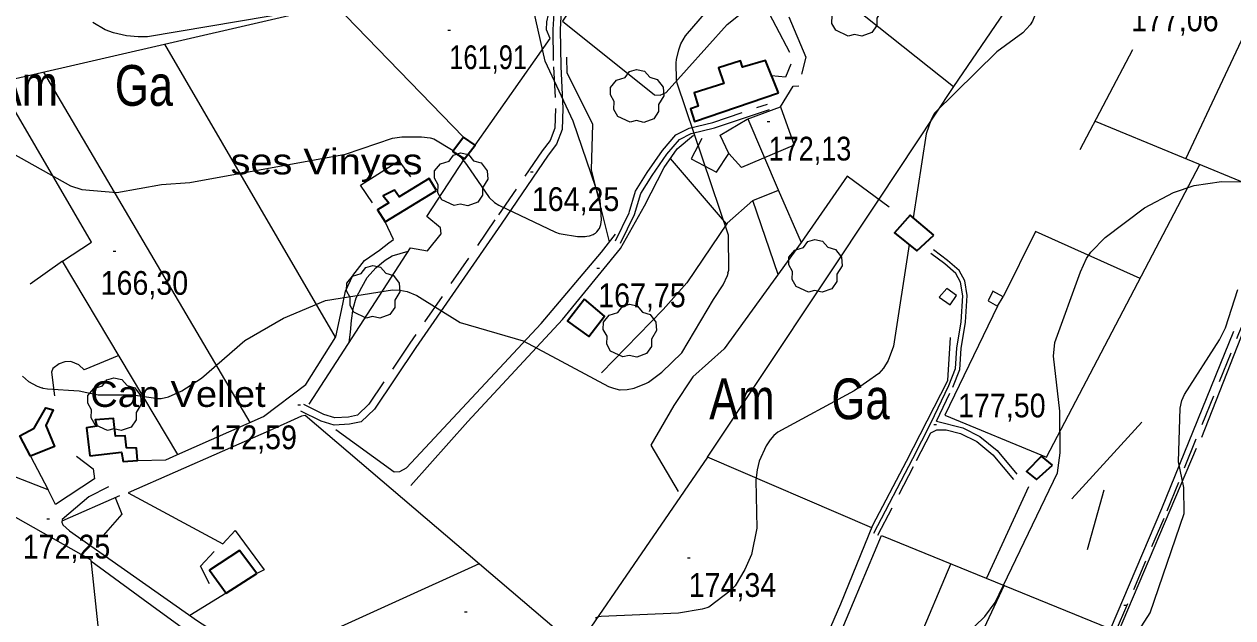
# Model space of a CAD drawing. Extents: x 480269 to 484877, y 4383588 to 4386804.
# Drawn here: x 481607.7 to 482052.3, y 4385074.9 to 4385293.4 of the extents above; entities that cross this region are included whole.
import ezdxf
from ezdxf.enums import TextEntityAlignment as Align

# ---------------------------------------------------------------- set-up
doc = ezdxf.new("R2010")
doc.units = 0
doc.header["$LTSCALE"] = 3.8
doc.linetypes.add('MEDIUM_DASHED', pattern=[4.5, 3, -1.5])
for name, color, linetype, lineweight in [('27', 7, 'Continuous', 25), ('29', 7, 'Continuous', 13), ('38', 7, 'Continuous', 25), ('47', 7, 'Continuous', 35), ('51', 7, 'Continuous', 13), ('7', 7, 'Continuous', 13), ('8', 7, 'Continuous', 25), ('9', 7, 'Continuous', 13)]:
    doc.layers.add(name, color=color, linetype=linetype, lineweight=lineweight)
doc.layers.add('31', color=7, linetype='Continuous')
doc.layers.add('5', color=7, linetype='Continuous')

msp = doc.modelspace()

# ---------------------------------------------------------------- linework, layer by layer
at = {"layer": '27'}
msp.add_spline([(482134.14, 4385639.56), (482145.42, 4385616.05), (482167.98, 4385611.34), (482199.94, 4385629.21), (482256.34, 4385654.6), (482299.58, 4385676.23), (482309.92, 4385675.29), (482324.96, 4385660.25), (482353.16, 4385626.39), (482366.32, 4385607.58), (482355.04, 4385597.24), (482347.52, 4385585.01), (482347.52, 4385561.5), (482356.92, 4385553.04), (482382.29, 4385553.98), (482400.15, 4385553.98), (482414.25, 4385537.05), (482418.01, 4385522), (482407.67, 4385512.6), (482383.23, 4385513.54), (482370.08, 4385507.9), (482358.8, 4385494.73), (482359.74, 4385477.8), (482342.82, 4385454.29), (482257.28, 4385376.24), (482191.48, 4385317.93), (482156.7, 4385290.66), (482136.02, 4385273.73), (482119.1, 4385272.79), (482113.46, 4385285.02), (482126.62, 4385312.29), (482143.54, 4385346.14), (482160.46, 4385378.12), (482156.7, 4385395.99), (482134.14, 4385407.27), (482113.46, 4385416.68), (482093.72, 4385412.91), (482087.14, 4385401.63), (482072.1, 4385398.81), (482050.48, 4385407.27), (482035.44, 4385408.21), (482021.34, 4385395.05), (482005.36, 4385398.81), (482011, 4385429.84), (482001.6, 4385476.86), (481971.52, 4385519.18), (481936.74, 4385563.38), (481930.16, 4385579.37), (481941.44, 4385597.24), (481940.5, 4385616.99), (481916.06, 4385648.96), (481908.54, 4385674.35), (481928.28, 4385695.98), (481936.74, 4385694.1), (481957.42, 4385664.01), (481967.76, 4385648.02), (481979.04, 4385640.5), (481992.2, 4385648.02), (482008.18, 4385667.77), (482022.28, 4385668.71), (482035.44, 4385653.66), (482062.7, 4385651.78), (482096.54, 4385655.54), (482120.04, 4385653.66), (482134.14, 4385639.56)], degree=3, dxfattribs=at)
at = {"layer": '29'}
for points in [[(481910.77, 4385289.06), (481906.23, 4385291.18), (481904.82, 4385293.72), (481904.92, 4385296.7), (481903.55, 4385299.11), (481903.59, 4385301.86), (481905.75, 4385304.46), (481908.94, 4385305.46), (481910.59, 4385307.65), (481913.16, 4385308.48), (481916.02, 4385307.83), (481917.97, 4385305.56), (481920.78, 4385304.74), (481922.91, 4385301.89), (481923.15, 4385298.76), (481921.27, 4385295.61), (481921.27, 4385292.93), (481919.45, 4385290.32), (481915.83, 4385288.98), (481913.06, 4385289.61)], [(481830.57, 4385257.36), (481826.03, 4385259.48), (481824.62, 4385262.02), (481824.72, 4385265), (481823.35, 4385267.41), (481823.39, 4385270.16), (481825.55, 4385272.76), (481828.74, 4385273.76), (481830.39, 4385275.95), (481832.96, 4385276.78), (481835.82, 4385276.13), (481837.77, 4385273.86), (481840.58, 4385273.04), (481842.71, 4385270.19), (481842.95, 4385267.06), (481841.07, 4385263.91), (481841.07, 4385261.23), (481839.25, 4385258.62), (481835.63, 4385257.28), (481832.86, 4385257.91)], [(481765.81, 4385226.65), (481761.27, 4385228.77), (481759.86, 4385231.31), (481759.96, 4385234.29), (481758.59, 4385236.7), (481758.63, 4385239.45), (481760.79, 4385242.05), (481763.98, 4385243.05), (481765.63, 4385245.24), (481768.2, 4385246.07), (481771.06, 4385245.42), (481773.01, 4385243.15), (481775.82, 4385242.33), (481777.95, 4385239.48), (481778.19, 4385236.35), (481776.31, 4385233.2), (481776.31, 4385230.52), (481774.49, 4385227.91), (481770.87, 4385226.57), (481768.1, 4385227.2)], [(481896.15, 4385194.79), (481891.61, 4385196.91), (481890.2, 4385199.45), (481890.3, 4385202.43), (481888.93, 4385204.84), (481888.97, 4385207.59), (481891.13, 4385210.19), (481894.32, 4385211.19), (481895.97, 4385213.38), (481898.54, 4385214.21), (481901.4, 4385213.56), (481903.35, 4385211.29), (481906.16, 4385210.47), (481908.29, 4385207.62), (481908.53, 4385204.49), (481906.65, 4385201.34), (481906.65, 4385198.66), (481904.83, 4385196.05), (481901.21, 4385194.71), (481898.44, 4385195.34)], [(481733.48, 4385185.22), (481728.94, 4385187.34), (481727.53, 4385189.88), (481727.63, 4385192.86), (481726.26, 4385195.27), (481726.3, 4385198.02), (481728.46, 4385200.62), (481731.65, 4385201.62), (481733.3, 4385203.81), (481735.87, 4385204.64), (481738.73, 4385203.99), (481740.68, 4385201.72), (481743.49, 4385200.9), (481745.62, 4385198.05), (481745.86, 4385194.92), (481743.98, 4385191.77), (481743.98, 4385189.09), (481742.16, 4385186.48), (481738.54, 4385185.14), (481735.77, 4385185.77)], [(481827.92, 4385170.92), (481823.38, 4385173.04), (481821.97, 4385175.58), (481822.07, 4385178.56), (481820.7, 4385180.97), (481820.74, 4385183.72), (481822.9, 4385186.32), (481826.09, 4385187.32), (481827.74, 4385189.51), (481830.31, 4385190.34), (481833.17, 4385189.69), (481835.12, 4385187.42), (481837.93, 4385186.6), (481840.06, 4385183.75), (481840.3, 4385180.62), (481838.42, 4385177.47), (481838.42, 4385174.79), (481836.6, 4385172.18), (481832.98, 4385170.84), (481830.21, 4385171.47)], [(481638.3, 4385143.86), (481633.76, 4385145.98), (481632.35, 4385148.52), (481632.45, 4385151.5), (481631.08, 4385153.91), (481631.12, 4385156.66), (481633.28, 4385159.26), (481636.47, 4385160.26), (481638.12, 4385162.45), (481640.69, 4385163.28), (481643.55, 4385162.63), (481645.5, 4385160.36), (481648.31, 4385159.54), (481650.44, 4385156.69), (481650.68, 4385153.56), (481648.8, 4385150.41), (481648.8, 4385147.73), (481646.98, 4385145.12), (481643.36, 4385143.78), (481640.59, 4385144.41)]]:
    msp.add_lwpolyline(points, close=True, dxfattribs=at)
at = {"layer": '38'}
for points in [[(481805.23, 4385298.44), (481804.78, 4385291.44), (481805.05, 4385277.87), (481805.86, 4385262.44), (481805.54, 4385254.6), (481803.5, 4385249.24), (481800.38, 4385245.26), (481783.08, 4385219.82), (481751.71, 4385174.43), (481736.48, 4385151.72), (481731.58, 4385147.05), (481727.37, 4385146.13), (481721.66, 4385145.85), (481716.89, 4385147.24), (481709.38, 4385150.94)], [(481827.02, 4385212.78), (481832.18, 4385223.32), (481834.46, 4385231.09), (481838.62, 4385237.7), (481844.11, 4385245.6), (481848.74, 4385250.98), (481853, 4385253.18), (481861.59, 4385255.29), (481881.79, 4385262.07)], [(481920.27, 4385105.99), (481934.53, 4385133.58), (481941.19, 4385146.58), (481947.82, 4385160.44), (481950.24, 4385166.68), (481950.79, 4385174.2), (481952.3, 4385183.85), (481953, 4385193.44), (481952.15, 4385198.41), (481950.4, 4385201.69), (481946.33, 4385205.21), (481941.24, 4385208.99)], [(481903.64, 4384983.9), (481914.66, 4384991.89), (481922.12, 4385000.48), (481928.3, 4385010.36), (481938.99, 4385032.01), (481942.49, 4385037.92), (481946.29, 4385041.13), (481954.84, 4385043.36), (481971.16, 4385047.21), (481984.87, 4385053.58), (481996.64, 4385059.55), (482002.6, 4385064.18), (482007.35, 4385070.64), (482026.23, 4385115.09), (482052.63, 4385180.39)], [(481941.15, 4385142.98), (481943.37, 4385144.03), (481946.78, 4385144.09), (481952.17, 4385142.68), (481958.07, 4385139.75), (481963.98, 4385134.9), (481971.6, 4385125.8)]]:
    msp.add_lwpolyline(points, dxfattribs=at)
at = {"layer": '38', "linetype": 'MEDIUM_DASHED'}
for points in [[(481802.6, 4385299.36), (481802.09, 4385291.5), (481802.36, 4385277.77), (481803.17, 4385262.42), (481802.87, 4385255.15), (481801.14, 4385250.58), (481798.21, 4385246.85), (481780.86, 4385221.34), (481749.49, 4385175.94), (481734.41, 4385153.47), (481730.27, 4385149.51), (481727.02, 4385148.8), (481721.98, 4385148.56), (481717.87, 4385149.76), (481710.56, 4385153.35)], [(481825.16, 4385213.7), (481830.24, 4385224.08), (481832.55, 4385231.95), (481836.89, 4385238.85), (481842.47, 4385246.87), (481847.43, 4385252.64), (481852.27, 4385255.13), (481861.01, 4385257.28), (481881.13, 4385264.03)], [(481943.31, 4385147.3), (481949.3, 4385159.8), (481951.83, 4385166.32), (481952.39, 4385174.02), (481953.9, 4385183.67), (481954.62, 4385193.52), (481953.69, 4385198.94), (481951.68, 4385202.71), (481947.34, 4385206.46), (481942.2, 4385210.29)], [(481905.99, 4384983.04), (481916.08, 4384990.35), (481923.8, 4384999.24), (481930.12, 4385009.35), (481940.83, 4385031.02), (481944.1, 4385036.56), (481947.28, 4385039.24), (481955.34, 4385041.34), (481971.85, 4385045.23), (481985.78, 4385051.71), (481997.76, 4385057.78), (482004.1, 4385062.71), (482009.17, 4385069.6), (482028.16, 4385114.29), (482054.56, 4385179.59), (482062.24, 4385197.57)], [(481943.31, 4385147.3), (481952.95, 4385144.77), (481959.28, 4385141.63), (481965.55, 4385136.49), (481973.3, 4385127.23)], [(481921.69, 4385105.25), (481935.96, 4385132.84), (481941.15, 4385142.98)]]:
    msp.add_lwpolyline(points, dxfattribs=at)
at = {"layer": '47'}
for points in [[(481885.14, 4385268.15), (481880.35, 4385280.04), (481871.97, 4385277.62), (481871.17, 4385279.96), (481863.03, 4385277.37), (481865.1, 4385271.57), (481854.13, 4385268.16), (481855.61, 4385263.18), (481852.78, 4385262.26), (481854.26, 4385257.61)], [(481769.66, 4385243.88), (481773.62, 4385248.9), (481769.28, 4385251.85), (481765.35, 4385246.53)], [(481759.39, 4385232.15), (481756.7, 4385236.58), (481745.58, 4385229.92), (481743.84, 4385232.34), (481739.77, 4385230.22), (481741.81, 4385227.65), (481737.68, 4385225.13), (481740.49, 4385220.64)], [(481942.33, 4385215.79), (481933.6, 4385223.12), (481927.86, 4385216.62), (481936.1, 4385209.92)], [(481813.82, 4385192.14), (481807.49, 4385184.1), (481815.33, 4385178.48), (481821.18, 4385185.94)], [(481609.99, 4385134.35), (481606.11, 4385141.85), (481611.37, 4385144.7), (481615.6, 4385152.19), (481618.26, 4385151.42), (481615.62, 4385145.67), (481618.83, 4385137.92)], [(481631.79, 4385134.5), (481643.47, 4385135.88), (481644.01, 4385132.39), (481649.38, 4385132.84), (481648.98, 4385137.36), (481645.33, 4385137.5), (481644.84, 4385141.93), (481641.29, 4385141.81), (481640.48, 4385148.31), (481633.78, 4385147.74), (481634.33, 4385145.44), (481630.57, 4385144.86)], [(481985.9, 4385131.07), (481981.92, 4385134.4), (481976.4, 4385128.71), (481980.04, 4385125.81)], [(481693.19, 4385091.23), (481686.84, 4385099.67), (481675.82, 4385092.47), (481681.97, 4385084.01)]]:
    msp.add_lwpolyline(points, close=True, dxfattribs=at)
at = {"layer": '47', "lineweight": 13}
for points in [[(481950.67, 4385193.55), (481947.03, 4385196.12), (481944.3, 4385192.88), (481948.35, 4385190.11)], [(481965.68, 4385189.61), (481967.84, 4385193.09), (481964, 4385195.09), (481962.25, 4385191.54)]]:
    msp.add_lwpolyline(points, close=True, dxfattribs=at)
at = {"layer": '51'}
for p, q in [((482034.95, 4385243.9), (482075.31, 4385329.74)), ((481722.22, 4385178.18), (481659.4, 4385286.05)), ((482015.44, 4385283.95), (481996.05, 4385247.12)), ((481614.78, 4385275.76), (481690.71, 4385146.75)), ((482001.61, 4385257.66), (482072.34, 4385228.45)), ((481866, 4385219.9), (481845.4, 4385243.97)), ((482061.87, 4385194.98), (482040.77, 4385141.24)), ((481965.68, 4385189.61), (481946.31, 4385149.42)), ((482018.77, 4385146.85), (481993.01, 4385118.63)), ((481977.16, 4385123.08), (481961.67, 4385089.48)), ((481621.62, 4385110.61), (481642.81, 4385119.95)), ((482004.86, 4385121.82), (481998.76, 4385099.87)), ((481775.01, 4385094.76), (481698.75, 4385060.17)), ((481948.58, 4385094.82), (481921.83, 4385032.06)), ((481681.97, 4385084.01), (481668.62, 4385075.7)), ((481968.13, 4385086.84), (481949.07, 4385046.01))]:
    msp.add_line(p, q, dxfattribs=at)
for points in [[(481960, 4385524.54), (481917.43, 4385462.64), (481879.12, 4385406.09), (481846.52, 4385356.63), (481805.7, 4385294.57), (481839.51, 4385267.41), (481841.57, 4385267.24), (481843.88, 4385268.23), (481866.29, 4385293.34), (481877.76, 4385302.59), (481879.1, 4385302.29), (481889.22, 4385283.14)], [(481859.03, 4385134.01), (481922.23, 4385229.01), (481949.61, 4385270.48), (482007.55, 4385355.39), (482042.86, 4385406.68)], [(481547.97, 4385260.36), (481722.07, 4385300.49), (481668.5, 4385354.37)], [(481773.62, 4385248.9), (481801.12, 4385288.12), (481799.76, 4385291.3), (481799.97, 4385294.33), (481800.56, 4385296.99), (481745.31, 4385335.89), (481722.07, 4385300.49), (481769.28, 4385251.85)], [(481949.56, 4385270.41), (481898.81, 4385310.83), (481890.81, 4385300.27)], [(481888.92, 4385296.17), (481895.17, 4385281.27), (481893.61, 4385275.02)], [(481822.96, 4385213.32), (481816.35, 4385239.76), (481816.84, 4385256.6), (481807.45, 4385275.42), (481807.23, 4385281.22)], [(481889.65, 4385278.68), (481887.73, 4385273.95), (481882.61, 4385274.45)], [(481621.76, 4385206.21), (481632.37, 4385213.22), (481598.09, 4385271.91)], [(481857, 4385251.35), (481853, 4385243.8), (481862.4, 4385238.98), (481866.83, 4385245.84), (481863.69, 4385252.57), (481873.58, 4385258.49), (481885.84, 4385262.96), (481890.49, 4385270.61), (481892.58, 4385270.76)], [(481885.84, 4385262.96), (481890.88, 4385248.9), (481871.59, 4385240.6), (481866.83, 4385245.84)], [(481873.91, 4385258.61), (481885.06, 4385232.45), (481893.48, 4385213.06), (481865.14, 4385173.86), (481853.66, 4385163.61), (481846.66, 4385153.05), (481838.23, 4385138.4), (481848.22, 4385121.33)], [(481749.86, 4385123.53), (481770.89, 4385147.19), (481805.66, 4385184.69), (481826.98, 4385210.84), (481835.87, 4385226.57), (481843.15, 4385240.65), (481847.84, 4385247.56), (481853.92, 4385252.59)], [(481712.48, 4385153.58), (481749.82, 4385211.13), (481756.02, 4385210.01), (481761, 4385216.18), (481760.86, 4385218.47), (481755.84, 4385222.58), (481769.66, 4385243.88)], [(481735.75, 4385227.71), (481731.39, 4385234.19), (481745.49, 4385243.17), (481749.77, 4385237.27)], [(481946.31, 4385149.42), (481983.78, 4385134.01), (482040.1, 4385241.77)], [(481925.87, 4385226.02), (481910.37, 4385237.5), (481893.48, 4385213.06)], [(481609.99, 4385134.35), (481616.42, 4385122.03), (481574.18, 4385138.42), (481551.21, 4385186.5), (481529.33, 4385231.58)], [(481884.98, 4385201.3), (481875.68, 4385228.53), (481885.13, 4385232.31)], [(481875.68, 4385228.53), (481866.21, 4385220.22), (481851.41, 4385198.21), (481842.78, 4385188.4), (481820.07, 4385165.07)], [(481649.38, 4385132.84), (481659.74, 4385133.07), (481663.84, 4385134.85), (481695.7, 4385148.96), (481711.33, 4385160.83), (481722.29, 4385178.29), (481724.4, 4385187.98), (481725.83, 4385195.12), (481728.56, 4385200.89), (481732.9, 4385206.45), (481738.33, 4385210.17), (481741.8, 4385212.91), (481743.52, 4385214.17), (481740.49, 4385220.64)], [(482018.18, 4385199.83), (481979.7, 4385217.04), (481967.84, 4385193.09)], [(481722.28, 4385144.23), (481743.79, 4385128.67), (481745.91, 4385128.72), (481748.36, 4385130.08), (481797.8, 4385183.22), (481819.99, 4385209.53), (481825.2, 4385216.17)], [(481727.19, 4385176.25), (481727.68, 4385179.98), (481728.06, 4385184.35), (481728.72, 4385188.73), (481729.83, 4385192.68), (481731.84, 4385196.65), (481733.87, 4385200.12), (481737.06, 4385203.66), (481740.46, 4385206.53), (481743.06, 4385208.16), (481748.96, 4385209.8)], [(481664.23, 4385135.02), (481621.76, 4385206.21), (481609.89, 4385197.68)], [(481822.68, 4385014.79), (481866.95, 4384998.16), (481869.64, 4384997.88), (481871, 4384998.52), (481872.65, 4384999.89), (481874.05, 4385002.66), (481888.44, 4385034.83), (481908.13, 4385080.03), (481919.89, 4385108.97), (481932.22, 4385132.5), (481947.46, 4385162.29), (481948.47, 4385178.08)], [(481642.5, 4385171.46), (481629.78, 4385166.17), (481627.71, 4385168.06), (481624.87, 4385169.26), (481622.63, 4385169.1), (481620.48, 4385168.42), (481618.23, 4385166.66), (481617.68, 4385165.28), (481618.86, 4385156.56)], [(481497.6, 4385155.25), (481586.75, 4385121.87), (481632.17, 4385096.22), (481640.42, 4385018.69)], [(481811.01, 4385064.05), (481711.05, 4385149.31), (481709.68, 4385149.13), (481697.72, 4385143.71), (481645.86, 4385120.87), (481680.77, 4385102.13), (481685.28, 4385106.97), (481695.88, 4385092.6), (481693.19, 4385091.23)], [(482038.79, 4385137.25), (482009.72, 4385068.77), (482027.21, 4384941.75), (482029.83, 4384941.81), (482044.86, 4384959.82), (482045.19, 4384964.08)], [(481626.91, 4385134.44), (481633.08, 4385129.74), (481633.47, 4385126.04), (481619.18, 4385116.62), (481616.42, 4385122.03)], [(481919.51, 4385108.04), (481859.03, 4385134.01), (481786.27, 4385028.01)], [(481638.66, 4385123.08), (481631.48, 4385119.43), (481621.66, 4385111.09), (481621.56, 4385110.13), (481621.84, 4385109.07), (481624.33, 4385106.9), (481671.36, 4385073.76), (481682.36, 4385066.71), (481693.07, 4385062.16), (481723.1, 4385051.59), (481770.15, 4385033.79)], [(481641.14, 4385119.21), (481643.58, 4385113.01), (481636.67, 4385105.2)], [(481902.39, 4385056.13), (481923.08, 4385105.21), (482006.63, 4385071.12)], [(481675.79, 4385087.36), (481672.5, 4385093.87), (481677.54, 4385099.33)], [(481689.51, 4385052.5), (481678.44, 4385061.95), (481656.46, 4385077.96), (481632.22, 4385095.79)]]:
    msp.add_lwpolyline(points, dxfattribs=at)
at = {"layer": '7'}
for p, q in [((481763.53, 4385291.24), (481764.53, 4385291.24)), ((481881.02, 4385257.6), (481882.02, 4385257.6)), ((481793.9, 4385239.01), (481794.9, 4385239.01)), ((481640.41, 4385209.88), (481641.41, 4385209.88)), ((481818.32, 4385203.58), (481819.32, 4385203.58)), ((481708.32, 4385153.28), (481709.32, 4385153.28)), ((481942.27, 4385146.06), (481943.27, 4385146.06)), ((481615.96, 4385111.33), (481616.96, 4385111.33)), ((481851.62, 4385096.95), (481852.62, 4385096.95)), ((482012.21, 4385079.52), (482013.21, 4385079.52)), ((481769.65, 4385077.09), (481770.65, 4385077.09))]:
    msp.add_line(p, q, dxfattribs=at)
at = {"layer": '8'}
for points in [[(482088.32, 4385513.27), (482032.85, 4385501.08), (482024.73, 4385498.05), (482022.34, 4385496.67), (481991.11, 4385472.89), (481984.33, 4385464.67), (481980.9, 4385456.57), (481980.25, 4385451.47), (481982.04, 4385306.9), (481980.79, 4385300.08), (481978.6, 4385294.47), (481977.72, 4385293.17), (481975, 4385290.21), (481965.51, 4385283.25), (481942.72, 4385260.8), (481942.17, 4385259.99), (481941.28, 4385258.33), (481939.45, 4385253.04), (481934.72, 4385222.18)], [(481933.2, 4385212.27), (481927.48, 4385174.85), (481925.51, 4385169.57), (481923.81, 4385166.79), (481922.06, 4385164.8), (481912.99, 4385158.4), (481884.85, 4385143.25), (481883.41, 4385142), (481882.1, 4385140.45), (481880.67, 4385138.19), (481878.06, 4385132.53), (481877.25, 4385129.36), (481876.77, 4385125.53), (481877.16, 4385107.93), (481875.21, 4385098.21), (481872.83, 4385092.65), (481869.23, 4385086.61), (481867.74, 4385085.02), (481859.56, 4385078.85), (481858.73, 4385078.49), (481857.09, 4385078.01), (481848.36, 4385076.64), (481819.92, 4385075.39), (481818.95, 4385075.2), (481817.71, 4385074.76)]]:
    msp.add_lwpolyline(points, dxfattribs=at)
at = {"layer": '9'}
msp.add_line((481767.06, 4385245.48), (481767.08, 4385245.46), dxfattribs=at)
for points in [[(481547.76, 4385306.07), (481593.47, 4385252.88), (481600.37, 4385247.48), (481624.7, 4385233.88), (481628.85, 4385232.6), (481641.77, 4385231.51), (481658.22, 4385234.45), (481668.54, 4385235.1), (481725.89, 4385245.56), (481743.12, 4385251.43), (481746.56, 4385251.99), (481753.85, 4385252), (481756.96, 4385251.61), (481758.31, 4385251.25), (481765.42, 4385246.92), (481765.55, 4385246.8)], [(481709.1, 4385298.27), (481653.04, 4385288.82), (481649.62, 4385288.79), (481645.34, 4385289.15), (481640.47, 4385290.22), (481637.4, 4385291.35), (481632.85, 4385294)], [(481767.08, 4385245.46), (481768.26, 4385244.44), (481770.37, 4385241.74), (481778.72, 4385229.66), (481780.71, 4385227.82), (481782.28, 4385226.81), (481803.08, 4385216.88), (481804.5, 4385216.38), (481805.21, 4385216.2), (481811.15, 4385215.27), (481814, 4385215.25), (481814.66, 4385215.32), (481815.61, 4385215.53), (481817, 4385216.05), (481817.33, 4385216.21), (481817.84, 4385216.53), (481818.37, 4385216.99), (481819.2, 4385218.04), (481819.29, 4385218.14), (481819.36, 4385218.26), (481819.85, 4385219.64), (481819.85, 4385219.65), (481819.85, 4385219.66), (481820.04, 4385221.43), (481819.5, 4385228.6), (481809.66, 4385257.67), (481799.29, 4385279.79), (481795, 4385298.78)], [(481824.43, 4385159.38), (481826.7, 4385158.84), (481826.93, 4385158.81), (481829.43, 4385158.92), (481832.06, 4385159.46), (481836.59, 4385161.21), (481837.36, 4385161.62), (481842.22, 4385165.32), (481849.61, 4385172.45), (481861.25, 4385192.01), (481864.74, 4385197.41), (481866.34, 4385200.95), (481866.58, 4385201.71), (481866.59, 4385201.86), (481866.56, 4385201.88), (481866.55, 4385201.89), (481866.55, 4385201.91), (481866.56, 4385201.95), (481866.58, 4385201.97), (481866.62, 4385202.01), (481866.69, 4385202.18), (481866.84, 4385202.92), (481866.76, 4385215.79), (481847.91, 4385271.73), (481847.66, 4385272.96), (481847.57, 4385279.2), (481847.66, 4385280.47), (481848.43, 4385284.03), (481849.23, 4385286.21), (481850.98, 4385289.19), (481858.61, 4385298.14)], [(481942.73, 4385057.7), (481961.11, 4385075.32), (481964.9, 4385080.49), (481987.76, 4385128.24), (481987.76, 4385128.26), (481988.79, 4385135.65), (481988.6, 4385150.9), (481986.36, 4385171.18), (481986.86, 4385176.18), (481996.21, 4385202.24), (481998.45, 4385207.17), (482000.04, 4385209.53), (482005.3, 4385214.94), (482019.78, 4385225.84), (482030.52, 4385231.46), (482038.12, 4385234.04), (482048.11, 4385235.49), (482057.21, 4385235.43)], [(481607.09, 4385163.79), (481609.26, 4385161.88), (481612.42, 4385160.15), (481614.1, 4385159.54), (481614.19, 4385159.52), (481614.34, 4385159.51), (481614.36, 4385159.54), (481614.37, 4385159.55), (481614.39, 4385159.55), (481614.42, 4385159.54), (481614.44, 4385159.52), (481614.48, 4385159.48), (481614.63, 4385159.42), (481616.27, 4385159.2), (481627.91, 4385158.41), (481630.73, 4385157.77), (481634.86, 4385156.99), (481647.75, 4385156.97), (481656.8, 4385155.56), (481657.57, 4385155.58), (481657.74, 4385155.62), (481657.78, 4385155.65), (481657.8, 4385155.65), (481657.83, 4385155.62), (481657.99, 4385155.61), (481660.72, 4385156.2), (481665.61, 4385158.38), (481672.89, 4385163.13), (481688.78, 4385176.94), (481703.1, 4385185.23), (481718.46, 4385191.64), (481743.15, 4385195.66), (481745.88, 4385195.53), (481748.58, 4385195), (481752.13, 4385193.58), (481768.08, 4385183.59), (481791.27, 4385176.85), (481822.63, 4385160.08), (481824.43, 4385159.38)], [(482009.33, 4385057.24), (482021.86, 4385076.68), (482034.45, 4385113.31), (482034.31, 4385122.87), (482032.27, 4385132.25), (482032.93, 4385152), (482033.58, 4385154.92), (482034.46, 4385157.07), (482047.4, 4385177.18), (482049.63, 4385181.6), (482054.15, 4385195.7)]]:
    msp.add_lwpolyline(points, dxfattribs=at)

# ---------------------------------------------------------------- texts
at = {"layer": '31', "width": 0.8}
for s, p in [('Ga', (481651.72, 4385263.37)), ('Am', (481608.09, 4385263.37)), ('Am', (481871.72, 4385147.98)), ('Ga', (481915.35, 4385147.98))]:
    msp.add_text(s, height=15, dxfattribs=at).set_placement(p, align=Align.CENTER)
at = {"layer": '5'}
for s, width, p in [('ses Vinyes', 1.15, (481754.21, 4385238.12)), ('Can Vellet', 1.1, (481696.47, 4385152.51))]:
    msp.add_text(s, height=9.5, dxfattribs=dict(at, width=width)).set_placement(p, align=Align.RIGHT)
at = {"layer": '7'}
for s, width, p in [('177,06', 0.9, (482014.85, 4385290.79)), ('161,91', 0.8, (481764.03, 4385276.87)), ('172,13', 0.85, (481881.52, 4385243.23)), ('164,25', 0.9, (481794.4, 4385224.64)), ('166,30', 0.9, (481635.77, 4385193.8)), ('167,75', 0.9, (481818.82, 4385189.21)), ('177,50', 0.9, (481951.22, 4385148.66)), ('172,59', 0.9, (481675.79, 4385136.95)), ('172,25', 0.9, (481607.11, 4385096.71)), ('174,34', 0.9, (481852.12, 4385082.58))]:
    msp.add_text(s, height=8.75, dxfattribs=dict(at, width=width)).set_placement(p)

doc.saveas('drawing.dxf')
